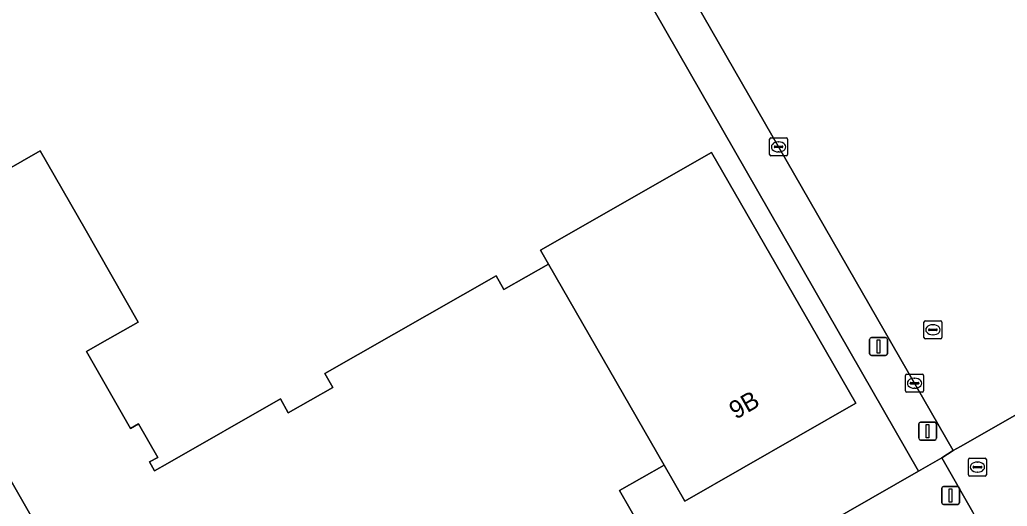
# Model space of a CAD drawing. Extents: x 158455 to 159797, y 387218 to 388672.
# Drawn here: x 159062 to 159117.1, y 387402.7 to 387429.8 of the extents above; entities that cross this region are included whole.
import ezdxf

# ---------------------------------------------------------------- set-up
doc = ezdxf.new("R2010")
doc.units = 0
for name, color, linetype in [('IMGEO_Brandkraan', 7, 'Continuous'), ('IMGEO_Erf', 7, 'Continuous'), ('IMGEO_Groenvoorziening', 7, 'Continuous'), ('IMGEO_Haag', 7, 'Continuous'), ('IMGEO_Hek', 7, 'Continuous'), ('IMGEO_Kolk', 7, 'Continuous'), ('IMGEO_Lichtmast', 7, 'Continuous'), ('IMGEO_Pand', 7, 'Continuous'), ('IMGEO_Pand_nummerreeks', 7, 'Continuous'), ('IMGEO_Rioolput', 7, 'Continuous'), ('IMGEO_Verkeersregelinstallatiepaal', 7, 'Continuous'), ('IMGEO_Voetpad_open', 7, 'Continuous')]:
    doc.layers.add(name, color=color, linetype=linetype)

msp = doc.modelspace()

# ---------------------------------------------------------------- linework, layer by layer
at = {"layer": 'IMGEO_Brandkraan'}
for p, q in [((159114.903, 387404.434), (159114.903, 387405.286)), ((159114.978, 387405.36), (159115.83, 387405.36)), ((159115.391, 387405.14), (159115.416, 387405.14)), ((159115.904, 387405.286), (159115.904, 387404.434)), ((159115.162, 387404.854), (159115.162, 387404.866)), ((159115.6, 387404.817), (159115.202, 387404.817)), ((159115.205, 387404.903), (159115.603, 387404.903)), ((159115.414, 387404.58), (159115.389, 387404.58)), ((159115.646, 387404.866), (159115.646, 387404.854)), ((159115.83, 387404.36), (159114.978, 387404.36))]:
    msp.add_line(p, q, dxfattribs=at)
for points in [[(159114.903, 387404.434), (159114.903, 387405.286)], [(159114.978, 387405.36), (159115.83, 387405.36)], [(159115.904, 387405.286), (159115.904, 387404.434)], [(159115.83, 387404.36), (159114.978, 387404.36)]]:
    msp.add_lwpolyline(points, dxfattribs=at)
for centre, radius, start, end in [((159114.98, 387405.284), 0.0765, 91.552, 178.448), ((159114.98, 387405.284), 0.0765, 91.552, 178.448), ((159115.828, 387405.284), 0.0765, 1.552, 88.448), ((159115.828, 387405.284), 0.0765, 1.552, 88.448), ((159115.202, 387404.863), 0.0403, 85.8775, 175.7526), ((159115.199, 387404.853), 0.0366, 178.938, 274.7102), ((159115.603, 387404.86), 0.043, 264.8664, 352.4533), ((159115.607, 387404.865), 0.0386, 1.7309, 96.639), ((159114.98, 387404.436), 0.0765, 181.552, 268.448), ((159114.98, 387404.436), 0.0765, 181.552, 268.448), ((159115.828, 387404.436), 0.0765, 271.552, 358.448), ((159115.828, 387404.436), 0.0765, 271.552, 358.448)]:
    msp.add_arc(centre, radius, start, end, dxfattribs=at)
for centre, major_axis, ratio, start_param, end_param in [((159115.39, 387404.86), (-0.387, 0.002), 0.722429, 4.712389, 7.853982), ((159115.415, 387404.86), (-0.39, 0.002), 0.717154, 1.570796, 4.712389)]:
    msp.add_ellipse(centre, major_axis=major_axis, ratio=ratio, start_param=start_param, end_param=end_param, dxfattribs=at)
at = {"layer": 'IMGEO_Erf'}
for points in [[(159084.568, 387457.091), (159114.05, 387405.783), (159114.462, 387406.015), (159122.174, 387410.426), (159122.482, 387410.602), (159122.588, 387410.663), (159120.193, 387414.838)], [(159055.639, 387398.219), (159066.827, 387378.71), (159068.702, 387379.738), (159112.122, 387404.631), (159083.935, 387453.791)], [(159057.834, 387419.472), (159063.134, 387422.506), (159065.615, 387418.165), (159068.594, 387412.954), (159066.452, 387411.732), (159065.722, 387411.315), (159068.171, 387407.021), (159068.622, 387407.277), (159069.69, 387405.402), (159069.238, 387405.145), (159069.514, 387404.658), (159070.236, 387405.07), (159076.533, 387408.661), (159076.969, 387407.897), (159079.45, 387409.303), (159079.009, 387410.075), (159088.561, 387415.53), (159088.997, 387414.765), (159091.479, 387416.185), (159091.039, 387416.96), (159100.577, 387422.413), (159106.127, 387412.765), (159108.62, 387408.431), (159099.088, 387402.966), (159097.925, 387404.966), (159095.447, 387403.559), (159096.601, 387401.547)], [(159070.135, 387388.988), (159059.41, 387407.722)]]:
    msp.add_lwpolyline(points, dxfattribs=at)
at = {"layer": 'IMGEO_Groenvoorziening'}
msp.add_lwpolyline([(159084.568, 387457.091), (159081.708, 387462.172), (159079.733, 387461.119), (159083.935, 387453.791), (159112.122, 387404.631), (159113.425, 387405.379), (159114.05, 387405.783)], close=True, dxfattribs=at)
at = {"layer": 'IMGEO_Haag'}
msp.add_lwpolyline([(159084.568, 387457.091), (159081.708, 387462.172), (159079.733, 387461.119), (159083.935, 387453.791), (159112.122, 387404.631), (159113.425, 387405.379), (159114.05, 387405.783)], close=True, dxfattribs=at)
at = {"layer": 'IMGEO_Hek'}
msp.add_lwpolyline([(159112.122, 387404.631), (159083.935, 387453.791), (159079.733, 387461.119), (159078.689, 387462.941), (159062.862, 387490.543)], dxfattribs=at)
at = {"layer": 'IMGEO_Kolk'}
for p, q in [((159103.889, 387423.224), (159104.741, 387423.224)), ((159103.814, 387422.298), (159103.814, 387423.15)), ((159104.073, 387422.718), (159104.073, 387422.73)), ((159104.511, 387422.681), (159104.113, 387422.681)), ((159104.116, 387422.767), (159104.514, 387422.767)), ((159104.302, 387423.004), (159104.327, 387423.004)), ((159104.557, 387422.73), (159104.557, 387422.718)), ((159104.815, 387423.15), (159104.815, 387422.298)), ((159104.741, 387422.224), (159103.889, 387422.224)), ((159104.325, 387422.444), (159104.3, 387422.444)), ((159111.471, 387410.039), (159112.323, 387410.039)), ((159111.396, 387409.113), (159111.396, 387409.965)), ((159111.655, 387409.533), (159111.655, 387409.545)), ((159112.093, 387409.496), (159111.695, 387409.496)), ((159111.698, 387409.582), (159112.096, 387409.582)), ((159111.884, 387409.819), (159111.909, 387409.819)), ((159112.139, 387409.545), (159112.139, 387409.533)), ((159112.397, 387409.965), (159112.397, 387409.113)), ((159112.323, 387409.039), (159111.471, 387409.039)), ((159111.907, 387409.259), (159111.882, 387409.259))]:
    msp.add_line(p, q, dxfattribs=at)
for points in [[(159103.889, 387423.224), (159104.741, 387423.224)], [(159103.814, 387422.298), (159103.814, 387423.15)], [(159104.815, 387423.15), (159104.815, 387422.298)], [(159104.741, 387422.224), (159103.889, 387422.224)], [(159111.471, 387410.039), (159112.323, 387410.039)], [(159111.396, 387409.113), (159111.396, 387409.965)], [(159112.397, 387409.965), (159112.397, 387409.113)], [(159112.323, 387409.039), (159111.471, 387409.039)]]:
    msp.add_lwpolyline(points, dxfattribs=at)
for centre, radius, start, end in [((159103.891, 387423.148), 0.0765, 91.552, 178.448), ((159103.891, 387423.148), 0.0765, 91.552, 178.448), ((159104.739, 387423.148), 0.0765, 1.552, 88.448), ((159104.739, 387423.148), 0.0765, 1.552, 88.448), ((159104.113, 387422.727), 0.0403, 85.8775, 175.7526), ((159104.11, 387422.717), 0.0366, 178.938, 274.7102), ((159104.514, 387422.724), 0.043, 264.8664, 352.4533), ((159104.518, 387422.729), 0.0386, 1.7309, 96.639), ((159103.891, 387422.3), 0.0765, 181.552, 268.448), ((159103.891, 387422.3), 0.0765, 181.552, 268.448), ((159104.739, 387422.3), 0.0765, 271.552, 358.448), ((159104.739, 387422.3), 0.0765, 271.552, 358.448), ((159111.473, 387409.963), 0.0765, 91.552, 178.448), ((159111.473, 387409.963), 0.0765, 91.552, 178.448), ((159112.321, 387409.963), 0.0765, 1.552, 88.448), ((159112.321, 387409.963), 0.0765, 1.552, 88.448), ((159111.695, 387409.542), 0.0403, 85.8775, 175.7526), ((159111.692, 387409.532), 0.0366, 178.938, 274.7102), ((159112.096, 387409.539), 0.043, 264.8664, 352.4533), ((159112.1, 387409.544), 0.0386, 1.7309, 96.639), ((159111.473, 387409.115), 0.0765, 181.552, 268.448), ((159111.473, 387409.115), 0.0765, 181.552, 268.448), ((159112.321, 387409.115), 0.0765, 271.552, 358.448), ((159112.321, 387409.115), 0.0765, 271.552, 358.448)]:
    msp.add_arc(centre, radius, start, end, dxfattribs=at)
for centre, major_axis, ratio, start_param, end_param in [((159104.301, 387422.724), (-0.387, 0.002), 0.722429, 4.712389, 7.853982), ((159104.326, 387422.724), (-0.39, 0.002), 0.717154, 1.570796, 4.712389), ((159111.883, 387409.539), (-0.387, 0.002), 0.722429, 4.712389, 7.853982), ((159111.908, 387409.539), (-0.39, 0.002), 0.717154, 1.570796, 4.712389)]:
    msp.add_ellipse(centre, major_axis=major_axis, ratio=ratio, start_param=start_param, end_param=end_param, dxfattribs=at)
at = {"layer": 'IMGEO_Lichtmast'}
for p, q in [((159109.393, 387411.186), (159109.393, 387411.986)), ((159109.393, 387411.986), (159109.393, 387411.186)), ((159109.493, 387412.086), (159110.283, 387412.086)), ((159110.283, 387412.086), (159109.493, 387412.086)), ((159110.383, 387411.986), (159110.383, 387411.186)), ((159110.383, 387411.186), (159110.383, 387411.986)), ((159110.283, 387411.086), (159109.493, 387411.086)), ((159109.493, 387411.086), (159110.283, 387411.086))]:
    msp.add_line(p, q, dxfattribs=at)
msp.add_lwpolyline([(159109.813, 387411.961), (159109.963, 387411.961), (159109.963, 387411.211), (159109.813, 387411.211), (159109.813, 387411.961)], dxfattribs=at)
for centre, start, end in [((159109.493, 387411.986), 90, 180), ((159109.493, 387411.986), 90, 180), ((159110.283, 387411.986), 0, 90), ((159110.283, 387411.986), 360, 90), ((159109.493, 387411.186), 180, 270), ((159109.493, 387411.186), 180, 270), ((159110.283, 387411.186), 270, 0), ((159110.283, 387411.186), 270, 0)]:
    msp.add_arc(centre, 0.1, start, end, dxfattribs=at)
at = {"layer": 'IMGEO_Pand'}
for points in [[(159096.601, 387401.547), (159095.447, 387403.559), (159097.925, 387404.966), (159091.479, 387416.185), (159088.997, 387414.765), (159088.561, 387415.53), (159079.009, 387410.075), (159079.45, 387409.303), (159076.969, 387407.897), (159076.533, 387408.661), (159070.236, 387405.07), (159069.514, 387404.658), (159069.238, 387405.145), (159069.69, 387405.402), (159068.622, 387407.277), (159068.171, 387407.021), (159065.722, 387411.315), (159066.452, 387411.732), (159068.594, 387412.954), (159065.615, 387418.165), (159063.134, 387422.506), (159057.834, 387419.472)], [(159059.41, 387407.722), (159070.135, 387388.988)]]:
    msp.add_lwpolyline(points, dxfattribs=at)
msp.add_lwpolyline([(159091.479, 387416.185), (159097.925, 387404.966), (159099.088, 387402.966), (159108.62, 387408.431), (159106.127, 387412.765), (159100.577, 387422.413), (159091.039, 387416.96)], close=True, dxfattribs=at)
at = {"layer": 'IMGEO_Rioolput'}
for p, q in [((159112.423, 387412.094), (159112.423, 387412.946)), ((159112.498, 387413.02), (159113.35, 387413.02)), ((159112.911, 387412.8), (159112.936, 387412.8)), ((159113.424, 387412.946), (159113.424, 387412.094)), ((159112.682, 387412.514), (159112.682, 387412.526)), ((159113.12, 387412.477), (159112.722, 387412.477)), ((159112.725, 387412.563), (159113.123, 387412.563)), ((159112.934, 387412.24), (159112.909, 387412.24)), ((159113.166, 387412.526), (159113.166, 387412.514)), ((159113.35, 387412.02), (159112.498, 387412.02))]:
    msp.add_line(p, q, dxfattribs=at)
for points in [[(159112.423, 387412.094), (159112.423, 387412.946)], [(159112.498, 387413.02), (159113.35, 387413.02)], [(159113.424, 387412.946), (159113.424, 387412.094)], [(159113.35, 387412.02), (159112.498, 387412.02)]]:
    msp.add_lwpolyline(points, dxfattribs=at)
for centre, radius, start, end in [((159112.5, 387412.944), 0.0765, 91.552, 178.448), ((159112.5, 387412.944), 0.0765, 91.552, 178.448), ((159113.348, 387412.944), 0.0765, 1.552, 88.448), ((159113.348, 387412.944), 0.0765, 1.552, 88.448), ((159112.722, 387412.523), 0.0403, 85.8775, 175.7526), ((159112.719, 387412.513), 0.0366, 178.938, 274.7102), ((159113.123, 387412.52), 0.043, 264.8664, 352.4533), ((159113.127, 387412.525), 0.0386, 1.7309, 96.639), ((159112.5, 387412.096), 0.0765, 181.552, 268.448), ((159112.5, 387412.096), 0.0765, 181.552, 268.448), ((159113.348, 387412.096), 0.0765, 271.552, 358.448), ((159113.348, 387412.096), 0.0765, 271.552, 358.448)]:
    msp.add_arc(centre, radius, start, end, dxfattribs=at)
for centre, major_axis, ratio, start_param, end_param in [((159112.91, 387412.52), (-0.387, 0.002), 0.722429, 4.712389, 7.853982), ((159112.935, 387412.52), (-0.39, 0.002), 0.717154, 1.570796, 4.712389)]:
    msp.add_ellipse(centre, major_axis=major_axis, ratio=ratio, start_param=start_param, end_param=end_param, dxfattribs=at)
at = {"layer": 'IMGEO_Verkeersregelinstallatiepaal'}
for p, q in [((159112.13, 387406.468), (159112.13, 387407.268)), ((159112.13, 387407.268), (159112.13, 387406.468)), ((159112.23, 387407.368), (159113.02, 387407.368)), ((159113.02, 387407.368), (159112.23, 387407.368)), ((159113.12, 387407.268), (159113.12, 387406.468)), ((159113.12, 387406.468), (159113.12, 387407.268)), ((159113.02, 387406.368), (159112.23, 387406.368)), ((159112.23, 387406.368), (159113.02, 387406.368)), ((159113.416, 387402.876), (159113.416, 387403.676)), ((159113.416, 387403.676), (159113.416, 387402.876)), ((159113.516, 387403.776), (159114.306, 387403.776)), ((159114.306, 387403.776), (159113.516, 387403.776)), ((159114.406, 387403.676), (159114.406, 387402.876)), ((159114.406, 387402.876), (159114.406, 387403.676)), ((159114.306, 387402.776), (159113.516, 387402.776)), ((159113.516, 387402.776), (159114.306, 387402.776))]:
    msp.add_line(p, q, dxfattribs=at)
for points in [[(159112.55, 387407.243), (159112.7, 387407.243), (159112.7, 387406.493), (159112.55, 387406.493), (159112.55, 387407.243)], [(159113.836, 387403.651), (159113.986, 387403.651), (159113.986, 387402.901), (159113.836, 387402.901), (159113.836, 387403.651)]]:
    msp.add_lwpolyline(points, dxfattribs=at)
for centre, start, end in [((159112.23, 387407.268), 90, 180), ((159112.23, 387407.268), 90, 180), ((159113.02, 387407.268), 0, 90), ((159113.02, 387407.268), 360, 90), ((159112.23, 387406.468), 180, 270), ((159112.23, 387406.468), 180, 270), ((159113.02, 387406.468), 270, 0), ((159113.02, 387406.468), 270, 0), ((159113.516, 387403.676), 90, 180), ((159113.516, 387403.676), 90, 180), ((159114.306, 387403.676), 0, 90), ((159114.306, 387403.676), 360, 90), ((159113.516, 387402.876), 180, 270), ((159113.516, 387402.876), 180, 270), ((159114.306, 387402.876), 270, 0), ((159114.306, 387402.876), 270, 0)]:
    msp.add_arc(centre, 0.1, start, end, dxfattribs=at)
at = {"layer": 'IMGEO_Voetpad_open'}
for points in [[(159125.451, 387398.465), (159123.937, 387401.136), (159122.047, 387404.465), (159121.927, 387404.839), (159121.862, 387405.28), (159121.965, 387406.64), (159122.102, 387406.886), (159122.482, 387410.602), (159122.174, 387410.426), (159114.462, 387406.015), (159114.05, 387405.783), (159113.425, 387405.379), (159115.144, 387402.351), (159115.753, 387400.768), (159115.799, 387400.557)], [(159115.144, 387402.351), (159113.425, 387405.379), (159112.122, 387404.631), (159068.702, 387379.738), (159066.827, 387378.71), (159064.348, 387377.307), (159064.609, 387376.853)]]:
    msp.add_lwpolyline(points, dxfattribs=at)

# ---------------------------------------------------------------- texts
at = {"layer": 'IMGEO_Pand_nummerreeks'}
msp.add_text('9B', height=1, rotation=29.827, dxfattribs=at).set_placement((159101.927, 387407.498))

doc.saveas('drawing.dxf')
